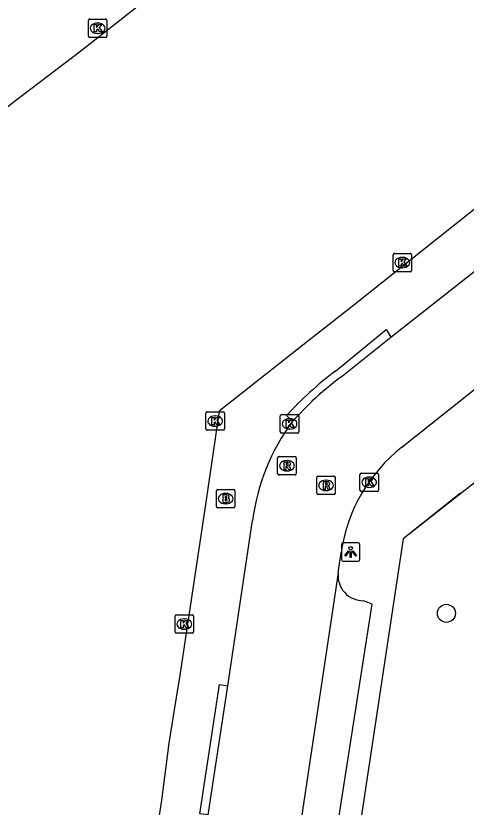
# Model space of a CAD drawing. Extents: x 164150 to 165261, y 382513 to 383432.
# Drawn here: x 165024.14 to 165048.51, y 382674.91 to 382717.7 of the extents above; entities that cross this region are included whole.
import ezdxf

# ---------------------------------------------------------------- set-up
doc = ezdxf.new("R2010")
doc.units = 0
for name, color, linetype in [('IMGEO_Boom', 7, 'Continuous'), ('IMGEO_Brandkraan', 7, 'Continuous'), ('IMGEO_Hek', 7, 'Continuous'), ('IMGEO_Kolk', 7, 'Continuous'), ('IMGEO_Lichtpunt', 7, 'Continuous'), ('IMGEO_Rijbaan_lokaal_open', 7, 'Continuous'), ('IMGEO_Rioolput', 7, 'Continuous'), ('IMGEO_Voetpad_open', 7, 'Continuous')]:
    doc.layers.add(name, color=color, linetype=linetype)

msp = doc.modelspace()

# ---------------------------------------------------------------- linework, layer by layer
at = {"layer": 'IMGEO_Boom'}
msp.add_circle((165047.441, 382685.389), 0.489, dxfattribs=at)
at = {"layer": 'IMGEO_Brandkraan'}
for p, q in [((165035.068, 382692.092), (165035.92, 382692.092)), ((165034.993, 382691.166), (165034.993, 382692.018)), ((165035.481, 382691.872), (165035.506, 382691.872)), ((165035.994, 382692.018), (165035.994, 382691.166)), ((165035.504, 382691.312), (165035.479, 382691.312)), ((165035.92, 382691.092), (165035.068, 382691.092))]:
    msp.add_line(p, q, dxfattribs=at)
for points in [[(165035.068, 382692.092), (165035.92, 382692.092)], [(165034.993, 382691.166), (165034.993, 382692.018)], [(165035.341, 382691.792), (165035.341, 382691.392), (165035.554, 382691.392)], [(165035.572, 382691.792), (165035.341, 382691.792)], [(165035.52, 382691.711), (165035.466, 382691.711), (165035.466, 382691.635)], [(165035.466, 382691.635), (165035.519, 382691.635)], [(165035.994, 382692.018), (165035.994, 382691.166)], [(165035.528, 382691.559), (165035.466, 382691.559), (165035.466, 382691.478)], [(165035.466, 382691.478), (165035.528, 382691.478)], [(165035.92, 382691.092), (165035.068, 382691.092)]]:
    msp.add_lwpolyline(points, dxfattribs=at)
for centre, radius, start, end in [((165035.07, 382692.016), 0.0765, 91.552, 178.448), ((165035.07, 382692.016), 0.0765, 91.552, 178.448), ((165035.918, 382692.016), 0.0765, 1.552, 88.448), ((165035.918, 382692.016), 0.0765, 1.552, 88.448), ((165035.521, 382691.673), 0.0379, 267.8285, 90.9355), ((165035.576, 382691.647), 0.145, 59.4692, 91.5367), ((165035.601, 382691.694), 0.0922, 285.5137, 58.1501), ((165035.529, 382691.518), 0.0404, 269.8759, 90.5077), ((165035.56, 382691.643), 0.251, 268.6676, 293.5347), ((165035.606, 382691.502), 0.105, 301.3115, 78.989), ((165035.07, 382691.168), 0.0765, 181.552, 268.448), ((165035.07, 382691.168), 0.0765, 181.552, 268.448), ((165035.918, 382691.168), 0.0765, 271.552, 358.448), ((165035.918, 382691.168), 0.0765, 271.552, 358.448)]:
    msp.add_arc(centre, radius, start, end, dxfattribs=at)
for centre, major_axis, ratio, start_param, end_param in [((165035.48, 382691.592), (-0.387, 0.002), 0.722429, 4.712389, 7.853982), ((165035.505, 382691.592), (-0.39, 0.002), 0.717154, 1.570796, 4.712389)]:
    msp.add_ellipse(centre, major_axis=major_axis, ratio=ratio, start_param=start_param, end_param=end_param, dxfattribs=at)
at = {"layer": 'IMGEO_Hek'}
for points in [[(165048.206, 382691.883), (165045.092, 382689.41)], [(165045.092, 382689.41), (165041.729, 382667.071)]]:
    msp.add_lwpolyline(points, dxfattribs=at)
at = {"layer": 'IMGEO_Kolk'}
for p, q in [((165028.068, 382716.607), (165028.068, 382717.459)), ((165028.143, 382717.533), (165028.995, 382717.533)), ((165028.556, 382717.313), (165028.581, 382717.313)), ((165029.069, 382717.459), (165029.069, 382716.607)), ((165028.995, 382716.533), (165028.143, 382716.533)), ((165028.579, 382716.753), (165028.554, 382716.753)), ((165044.548, 382703.933), (165044.548, 382704.785)), ((165044.623, 382704.859), (165045.475, 382704.859)), ((165045.036, 382704.639), (165045.061, 382704.639)), ((165045.549, 382704.785), (165045.549, 382703.933)), ((165045.059, 382704.079), (165045.034, 382704.079)), ((165045.475, 382703.859), (165044.623, 382703.859)), ((165034.426, 382695.361), (165034.426, 382696.213)), ((165034.501, 382696.287), (165035.353, 382696.287)), ((165034.914, 382696.067), (165034.939, 382696.067)), ((165035.427, 382696.213), (165035.427, 382695.361)), ((165038.452, 382695.211), (165038.452, 382696.063)), ((165038.527, 382696.137), (165039.379, 382696.137)), ((165038.94, 382695.917), (165038.965, 382695.917)), ((165039.453, 382696.063), (165039.453, 382695.211)), ((165034.937, 382695.507), (165034.912, 382695.507)), ((165035.353, 382695.287), (165034.501, 382695.287)), ((165039.379, 382695.137), (165038.527, 382695.137)), ((165038.963, 382695.357), (165038.938, 382695.357)), ((165042.759, 382692.05), (165042.759, 382692.902)), ((165042.834, 382692.976), (165043.686, 382692.976)), ((165043.76, 382692.902), (165043.76, 382692.05)), ((165043.247, 382692.756), (165043.272, 382692.756)), ((165043.27, 382692.196), (165043.245, 382692.196)), ((165043.686, 382691.976), (165042.834, 382691.976)), ((165032.754, 382684.383), (165032.754, 382685.235)), ((165032.829, 382685.309), (165033.681, 382685.309)), ((165033.755, 382685.235), (165033.755, 382684.383)), ((165033.242, 382685.089), (165033.267, 382685.089)), ((165033.265, 382684.529), (165033.24, 382684.529)), ((165033.681, 382684.309), (165032.829, 382684.309))]:
    msp.add_line(p, q, dxfattribs=at)
for points in [[(165028.068, 382716.607), (165028.068, 382717.459)], [(165028.143, 382717.533), (165028.995, 382717.533)], [(165029.069, 382717.459), (165029.069, 382716.607)], [(165028.389, 382717.233), (165028.512, 382717.233), (165028.512, 382717.082), (165028.642, 382717.233), (165028.806, 382717.233), (165028.66, 382717.082), (165028.813, 382716.833), (165028.661, 382716.833), (165028.576, 382716.997), (165028.512, 382716.93), (165028.512, 382716.833), (165028.389, 382716.833), (165028.389, 382717.233)], [(165028.995, 382716.533), (165028.143, 382716.533)], [(165044.548, 382703.933), (165044.548, 382704.785)], [(165044.623, 382704.859), (165045.475, 382704.859)], [(165044.869, 382704.559), (165044.992, 382704.559), (165044.992, 382704.408), (165045.122, 382704.559), (165045.286, 382704.559), (165045.14, 382704.408), (165045.293, 382704.159), (165045.141, 382704.159), (165045.056, 382704.323), (165044.992, 382704.256), (165044.992, 382704.159), (165044.869, 382704.159), (165044.869, 382704.559)], [(165045.549, 382704.785), (165045.549, 382703.933)], [(165045.475, 382703.859), (165044.623, 382703.859)], [(165034.426, 382695.361), (165034.426, 382696.213)], [(165034.501, 382696.287), (165035.353, 382696.287)], [(165034.747, 382695.987), (165034.87, 382695.987), (165034.87, 382695.836), (165035, 382695.987), (165035.164, 382695.987), (165035.018, 382695.836), (165035.171, 382695.587), (165035.019, 382695.587), (165034.934, 382695.751), (165034.87, 382695.684), (165034.87, 382695.587), (165034.747, 382695.587), (165034.747, 382695.987)], [(165035.427, 382696.213), (165035.427, 382695.361)], [(165038.452, 382695.211), (165038.452, 382696.063)], [(165038.527, 382696.137), (165039.379, 382696.137)], [(165039.453, 382696.063), (165039.453, 382695.211)], [(165038.773, 382695.837), (165038.896, 382695.837), (165038.896, 382695.686), (165039.026, 382695.837), (165039.19, 382695.837), (165039.044, 382695.686), (165039.197, 382695.437), (165039.045, 382695.437), (165038.96, 382695.601), (165038.896, 382695.534), (165038.896, 382695.437), (165038.773, 382695.437), (165038.773, 382695.837)], [(165035.353, 382695.287), (165034.501, 382695.287)], [(165039.379, 382695.137), (165038.527, 382695.137)], [(165042.759, 382692.05), (165042.759, 382692.902)], [(165042.834, 382692.976), (165043.686, 382692.976)], [(165043.76, 382692.902), (165043.76, 382692.05)], [(165043.08, 382692.676), (165043.203, 382692.676), (165043.203, 382692.525), (165043.333, 382692.676), (165043.497, 382692.676), (165043.351, 382692.525), (165043.504, 382692.276), (165043.352, 382692.276), (165043.267, 382692.44), (165043.203, 382692.373), (165043.203, 382692.276), (165043.08, 382692.276), (165043.08, 382692.676)], [(165043.686, 382691.976), (165042.834, 382691.976)], [(165032.754, 382684.383), (165032.754, 382685.235)], [(165032.829, 382685.309), (165033.681, 382685.309)], [(165033.755, 382685.235), (165033.755, 382684.383)], [(165033.075, 382685.009), (165033.198, 382685.009), (165033.198, 382684.858), (165033.328, 382685.009), (165033.492, 382685.009), (165033.346, 382684.858), (165033.499, 382684.609), (165033.347, 382684.609), (165033.262, 382684.773), (165033.198, 382684.706), (165033.198, 382684.609), (165033.075, 382684.609), (165033.075, 382685.009)], [(165033.681, 382684.309), (165032.829, 382684.309)]]:
    msp.add_lwpolyline(points, dxfattribs=at)
for centre, start, end in [((165028.145, 382717.457), 91.552, 178.448), ((165028.145, 382717.457), 91.552, 178.448), ((165028.993, 382717.457), 1.552, 88.448), ((165028.993, 382717.457), 1.552, 88.448), ((165028.145, 382716.609), 181.552, 268.448), ((165028.145, 382716.609), 181.552, 268.448), ((165028.993, 382716.609), 271.552, 358.448), ((165028.993, 382716.609), 271.552, 358.448), ((165044.625, 382704.783), 91.552, 178.448), ((165044.625, 382704.783), 91.552, 178.448), ((165045.473, 382704.783), 1.552, 88.448), ((165045.473, 382704.783), 1.552, 88.448), ((165044.625, 382703.935), 181.552, 268.448), ((165044.625, 382703.935), 181.552, 268.448), ((165045.473, 382703.935), 271.552, 358.448), ((165045.473, 382703.935), 271.552, 358.448), ((165034.503, 382696.211), 91.552, 178.448), ((165034.503, 382696.211), 91.552, 178.448), ((165035.351, 382696.211), 1.552, 88.448), ((165035.351, 382696.211), 1.552, 88.448), ((165038.529, 382696.061), 91.552, 178.448), ((165038.529, 382696.061), 91.552, 178.448), ((165039.377, 382696.061), 1.552, 88.448), ((165039.377, 382696.061), 1.552, 88.448), ((165034.503, 382695.363), 181.552, 268.448), ((165034.503, 382695.363), 181.552, 268.448), ((165035.351, 382695.363), 271.552, 358.448), ((165035.351, 382695.363), 271.552, 358.448), ((165038.529, 382695.213), 181.552, 268.448), ((165038.529, 382695.213), 181.552, 268.448), ((165039.377, 382695.213), 271.552, 358.448), ((165039.377, 382695.213), 271.552, 358.448), ((165042.836, 382692.9), 91.552, 178.448), ((165042.836, 382692.9), 91.552, 178.448), ((165043.684, 382692.9), 1.552, 88.448), ((165043.684, 382692.9), 1.552, 88.448), ((165042.836, 382692.052), 181.552, 268.448), ((165042.836, 382692.052), 181.552, 268.448), ((165043.684, 382692.052), 271.552, 358.448), ((165043.684, 382692.052), 271.552, 358.448), ((165032.831, 382685.233), 91.552, 178.448), ((165032.831, 382685.233), 91.552, 178.448), ((165033.679, 382685.233), 1.552, 88.448), ((165033.679, 382685.233), 1.552, 88.448), ((165032.831, 382684.385), 181.552, 268.448), ((165032.831, 382684.385), 181.552, 268.448), ((165033.679, 382684.385), 271.552, 358.448), ((165033.679, 382684.385), 271.552, 358.448)]:
    msp.add_arc(centre, 0.0765, start, end, dxfattribs=at)
for centre, major_axis, ratio, start_param, end_param in [((165028.555, 382717.033), (-0.387, 0.002), 0.722429, 4.712389, 7.853982), ((165028.58, 382717.033), (-0.39, 0.002), 0.717154, 1.570796, 4.712389), ((165045.035, 382704.359), (-0.387, 0.002), 0.722429, 4.712389, 7.853982), ((165045.06, 382704.359), (-0.39, 0.002), 0.717154, 1.570796, 4.712389), ((165034.913, 382695.787), (-0.387, 0.002), 0.722429, 4.712389, 7.853982), ((165034.938, 382695.787), (-0.39, 0.002), 0.717154, 1.570796, 4.712389), ((165038.939, 382695.637), (-0.387, 0.002), 0.722429, 4.712389, 7.853982), ((165038.964, 382695.637), (-0.39, 0.002), 0.717154, 1.570796, 4.712389), ((165043.246, 382692.476), (-0.387, 0.002), 0.722429, 4.712389, 7.853982), ((165043.271, 382692.476), (-0.39, 0.002), 0.717154, 1.570796, 4.712389), ((165033.241, 382684.809), (-0.387, 0.002), 0.722429, 4.712389, 7.853982), ((165033.266, 382684.809), (-0.39, 0.002), 0.717154, 1.570796, 4.712389)]:
    msp.add_ellipse(centre, major_axis=major_axis, ratio=ratio, start_param=start_param, end_param=end_param, dxfattribs=at)
at = {"layer": 'IMGEO_Lichtpunt'}
for p, q in [((165041.759, 382689.108), (165041.759, 382688.301)), ((165041.759, 382689.108), (165041.759, 382688.301)), ((165042.661, 382689.203), (165041.853, 382689.203)), ((165042.661, 382689.203), (165041.853, 382689.203)), ((165042.755, 382688.301), (165042.755, 382689.108)), ((165042.755, 382688.301), (165042.755, 382689.108)), ((165041.853, 382688.207), (165042.661, 382688.207)), ((165041.853, 382688.207), (165042.661, 382688.207))]:
    msp.add_line(p, q, dxfattribs=at)
for points in [[(165042.133, 382688.772), (165042.172, 382688.744), (165041.984, 382688.482), (165041.946, 382688.509), (165042.133, 382688.772)], [(165042.235, 382688.724), (165042.282, 382688.724), (165042.282, 382688.402), (165042.235, 382688.402), (165042.235, 382688.724)], [(165042.345, 382688.744), (165042.383, 382688.771), (165042.57, 382688.509), (165042.531, 382688.481), (165042.345, 382688.744)]]:
    msp.add_lwpolyline(points, dxfattribs=at)
msp.add_circle((165042.258, 382688.906), 0.0994, dxfattribs=at)
for centre, start, end in [((165041.853, 382689.108), 90, 180), ((165041.853, 382689.108), 90, 180), ((165042.661, 382689.108), 0, 90), ((165042.661, 382689.108), 0, 90), ((165041.853, 382688.301), 180, 270), ((165041.853, 382688.301), 180, 270), ((165042.661, 382688.301), 270, 0), ((165042.661, 382688.301), 270, 360)]:
    msp.add_arc(centre, 0.0946, start, end, dxfattribs=at)
at = {"layer": 'IMGEO_Rijbaan_lokaal_open'}
for points in [[(165015.631, 382701.433), (165016.564, 382707.153), (165024.055, 382713.073), (165027.651, 382715.805), (165033.213, 382720.191)], [(165044.423, 382700.329), (165051.974, 382706.255)], [(165041.732, 382698.161), (165044.423, 382700.329)], [(165045.032, 382694.379), (165049.696, 382698.089)], [(165039.108, 382695.775), (165040.166, 382696.858)], [(165035.611, 382681.47), (165036.946, 382690.411)], [(165041.584, 382687.578), (165041.603, 382687.706), (165041.736, 382688.684)], [(165041.584, 382687.578), (165038.909, 382669.801), (165035.995, 382650.598)], [(165034.556, 382674.49), (165035.611, 382681.47)]]:
    msp.add_lwpolyline(points, dxfattribs=at)
for centre, radius, start, end in [((165049.998, 382686.634), 14.185, 125.6445, 133.8802), ((165048.529, 382688.86), 11.686, 143.7216, 172.3739), ((165050.523, 382687.4), 8.88, 128.1931, 171.6864)]:
    msp.add_arc(centre, radius, start, end, dxfattribs=at)
at = {"layer": 'IMGEO_Rioolput'}
for p, q in [((165038.307, 382692.945), (165038.307, 382693.797)), ((165038.382, 382693.871), (165039.234, 382693.871)), ((165039.308, 382693.797), (165039.308, 382692.945)), ((165038.795, 382693.651), (165038.82, 382693.651)), ((165038.818, 382693.091), (165038.793, 382693.091)), ((165039.234, 382692.871), (165038.382, 382692.871)), ((165040.427, 382691.884), (165040.427, 382692.736)), ((165040.502, 382692.81), (165041.354, 382692.81)), ((165040.915, 382692.59), (165040.94, 382692.59)), ((165041.428, 382692.736), (165041.428, 382691.884)), ((165041.354, 382691.81), (165040.502, 382691.81)), ((165040.938, 382692.03), (165040.913, 382692.03))]:
    msp.add_line(p, q, dxfattribs=at)
for points in [[(165038.307, 382692.945), (165038.307, 382693.797)], [(165038.382, 382693.871), (165039.234, 382693.871)], [(165039.308, 382693.797), (165039.308, 382692.945)], [(165038.896, 382693.569), (165038.644, 382693.571), (165038.644, 382693.171)], [(165038.644, 382693.171), (165038.768, 382693.171), (165038.768, 382693.333), (165038.779, 382693.333)], [(165038.822, 382693.49), (165038.768, 382693.49), (165038.768, 382693.409)], [(165038.768, 382693.409), (165038.82, 382693.409)], [(165038.826, 382693.304), (165038.897, 382693.171), (165039.037, 382693.171), (165038.972, 382693.297)], [(165039.234, 382692.871), (165038.382, 382692.871)], [(165040.427, 382691.884), (165040.427, 382692.736)], [(165040.502, 382692.81), (165041.354, 382692.81)], [(165041.016, 382692.508), (165040.764, 382692.51), (165040.764, 382692.11)], [(165041.428, 382692.736), (165041.428, 382691.884)], [(165040.764, 382692.11), (165040.888, 382692.11), (165040.888, 382692.272), (165040.899, 382692.272)], [(165040.942, 382692.429), (165040.888, 382692.429), (165040.888, 382692.348)], [(165040.888, 382692.348), (165040.94, 382692.348)], [(165040.946, 382692.243), (165041.017, 382692.11), (165041.157, 382692.11), (165041.092, 382692.236)], [(165041.354, 382691.81), (165040.502, 382691.81)]]:
    msp.add_lwpolyline(points, dxfattribs=at)
for centre, radius, start, end in [((165038.384, 382693.795), 0.0765, 91.552, 178.448), ((165038.384, 382693.795), 0.0765, 91.552, 178.448), ((165039.232, 382693.795), 0.0765, 1.552, 88.448), ((165039.232, 382693.795), 0.0765, 1.552, 88.448), ((165038.778, 382693.28), 0.0533, 26.0293, 88.6989), ((165038.804, 382693.598), 0.19, 274.7715, 282.9687), ((165038.828, 382693.394), 0.0964, 77.0061, 93.1865), ((165038.842, 382693.451), 0.0378, 276.6634, 79.6772), ((165038.895, 382693.459), 0.109, 350.3612, 89.416), ((165038.893, 382693.459), 0.112, 277.5842, 350.9817), ((165038.877, 382693.244), 0.108, 29.5134, 73.7905), ((165038.384, 382692.947), 0.0765, 181.552, 268.448), ((165038.384, 382692.947), 0.0765, 181.552, 268.448), ((165039.232, 382692.947), 0.0765, 271.552, 358.448), ((165039.232, 382692.947), 0.0765, 271.552, 358.448), ((165040.504, 382692.734), 0.0765, 91.552, 178.448), ((165040.504, 382692.734), 0.0765, 91.552, 178.448), ((165041.015, 382692.398), 0.109, 350.3612, 89.416), ((165041.352, 382692.734), 0.0765, 1.552, 88.448), ((165041.352, 382692.734), 0.0765, 1.552, 88.448), ((165040.898, 382692.219), 0.0533, 26.0293, 88.6989), ((165040.924, 382692.537), 0.19, 274.7715, 282.9687), ((165040.948, 382692.333), 0.0964, 77.0061, 93.1865), ((165040.962, 382692.39), 0.0378, 276.6634, 79.6772), ((165041.013, 382692.398), 0.112, 277.5842, 350.9817), ((165040.997, 382692.183), 0.108, 29.5134, 73.7905), ((165040.504, 382691.886), 0.0765, 181.552, 268.448), ((165040.504, 382691.886), 0.0765, 181.552, 268.448), ((165041.352, 382691.886), 0.0765, 271.552, 358.448), ((165041.352, 382691.886), 0.0765, 271.552, 358.448)]:
    msp.add_arc(centre, radius, start, end, dxfattribs=at)
for centre, major_axis, ratio, start_param, end_param in [((165038.794, 382693.371), (-0.387, 0.002), 0.722429, 4.712389, 7.853982), ((165038.819, 382693.371), (-0.39, 0.002), 0.717154, 1.570796, 4.712389), ((165040.914, 382692.31), (-0.387, 0.002), 0.722429, 4.712389, 7.853982), ((165040.939, 382692.31), (-0.39, 0.002), 0.717154, 1.570796, 4.712389)]:
    msp.add_ellipse(centre, major_axis=major_axis, ratio=ratio, start_param=start_param, end_param=end_param, dxfattribs=at)
at = {"layer": 'IMGEO_Voetpad_open'}
for points in [[(165059.091, 382740.659), (165071.434, 382725.013), (165069.879, 382723.802), (165068.834, 382722.974), (165062.79, 382718.219), (165059.775, 382715.747), (165054.138, 382711.367), (165053.267, 382710.654), (165050.272, 382708.293), (165042.338, 382701.99), (165041.265, 382701.137), (165040.004, 382700.162), (165035.145, 382696.325), (165034.406, 382691.269), (165032.996, 382681.914), (165032.894, 382681.29), (165032.419, 382678.366), (165032.023, 382675.286), (165030.515, 382665.42), (165030.083, 382662.453), (165028.772, 382653.738), (165028.724, 382653.422), (165026.951, 382641.739), (165025.897, 382634.796)], [(165041.431, 382698.493), (165044.187, 382700.735), (165044.423, 382700.329)], [(165039.108, 382695.775), (165038.791, 382696.081)], [(165051.325, 382694.304), (165045.092, 382689.41), (165041.729, 382667.071), (165038.781, 382647.4), (165041.12, 382643.465), (165083.483, 382637.045), (165091.598, 382643.516), (165051.325, 382694.304)], [(165037.761, 382651.791), (165038.218, 382651.744), (165041.018, 382670.509), (165043.425, 382685.876), (165042.956, 382686.069)], [(165034.556, 382674.49), (165034.101, 382674.553), (165035.156, 382681.533), (165035.611, 382681.47)]]:
    msp.add_lwpolyline(points, dxfattribs=at)
for centre, radius, start, end in [((165052.908, 382683.28), 19.057, 127.0323, 137.7996), ((165042.947, 382687.439), 1.37, 174.17, 270.3849)]:
    msp.add_arc(centre, radius, start, end, dxfattribs=at)

doc.saveas('drawing.dxf')
